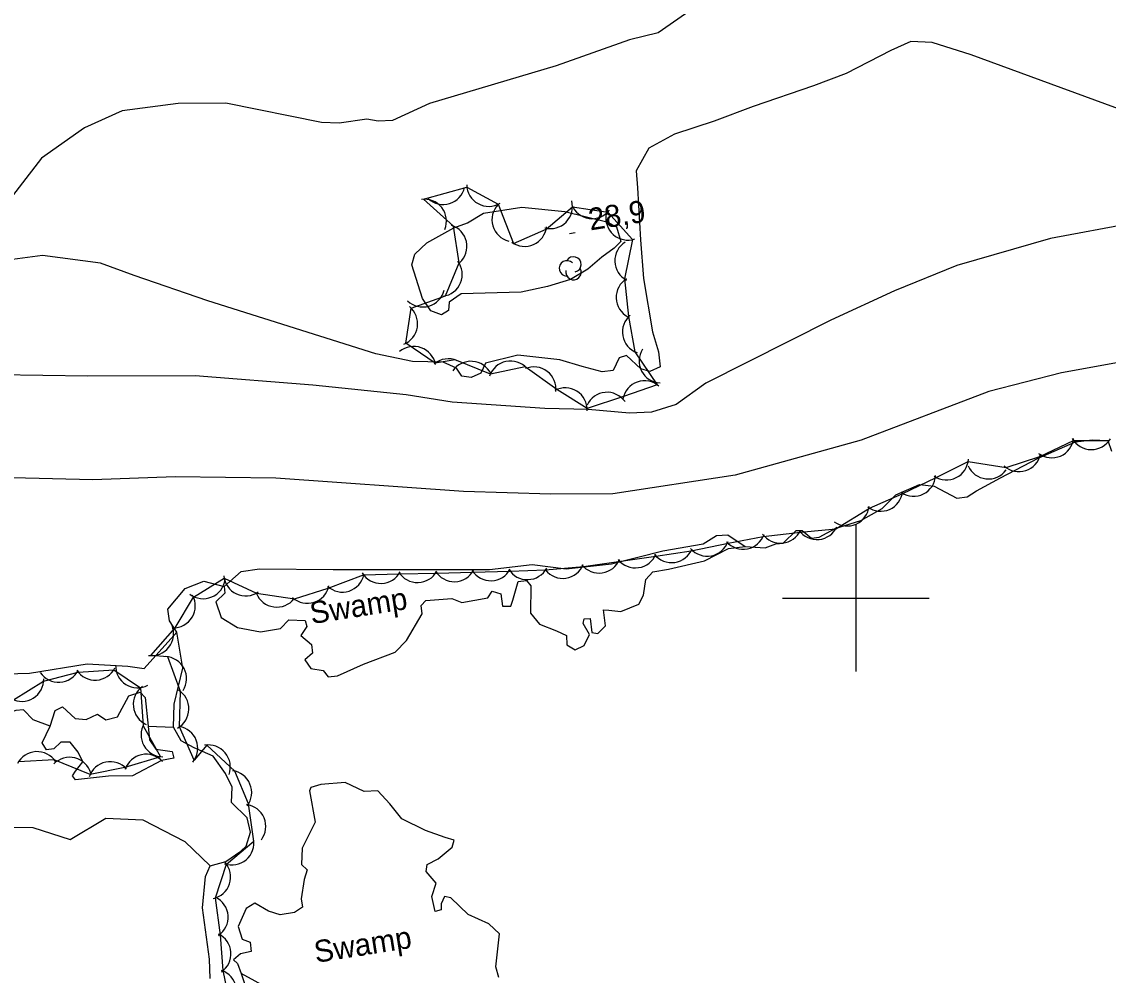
# Model space of a CAD drawing. Extents: x 646142 to 649934, y 5874075 to 5876351.
# Drawn here: x 648886.2 to 649034.4, y 5874948.6 to 5875078.6 of the extents above; entities that cross this region are included whole.
import ezdxf

# ---------------------------------------------------------------- set-up
doc = ezdxf.new("R2010")
doc.units = 0
for name, color, linetype in [('Niveau 2', 7, 'Continuous'), ('Niveau 3', 7, 'Continuous'), ('Niveau 4', 7, 'Continuous'), ('Niveau 44', 7, 'Continuous'), ('Niveau 61', 7, 'Continuous'), ('Niveau 7', 7, 'Continuous')]:
    doc.layers.add(name, color=color, linetype=linetype)

msp = doc.modelspace()

# ---------------------------------------------------------------- linework, layer by layer
at = {"layer": 'Niveau 2'}
for points in [[(648976.77, 5875079.71), (648973.04, 5875077.08), (648969.1, 5875076.16), (648959.13, 5875072.59), (648941.83, 5875067.47), (648936.79, 5875065.16), (648934.84, 5875065.05), (648933.3, 5875065.33), (648929.55, 5875064.78), (648927.11, 5875064.85), (648914.06, 5875067.51), (648907.59, 5875067.46), (648899.95, 5875066.46), (648894.79, 5875064.13), (648888.93, 5875059.99), (648882.82, 5875052.11)], [(649042.11, 5875064.4), (649015.7, 5875074.08), (649010.4, 5875075.79), (649007.5, 5875075.91), (649004.75, 5875074.67), (648998.66, 5875071.54), (648994.23, 5875069.87), (648986, 5875067.07), (648980.69, 5875065.07), (648975.24, 5875063.28), (648971.76, 5875061.37), (648970.05, 5875058.28), (648970.22, 5875055.98), (648970.22, 5875055.98), (648970.63, 5875048.85), (648971.04, 5875043.57), (648972.27, 5875036.3), (648973.06, 5875033.61), (648973.31, 5875031.55), (648971.89, 5875030.92), (648970.69, 5875031.25), (648968.72, 5875033.11), (648967.72, 5875032.76), (648966.89, 5875031.04), (648965.4, 5875030.87), (648962.65, 5875031.59), (648959.64, 5875032.52)], [(648945.16, 5875050.5), (648947.04, 5875051.18), (648949.21, 5875052.48), (648954.43, 5875053.31), (648960.29, 5875052.72), (648966.01, 5875051.3), (648967.36, 5875050.64), (648967.95, 5875048.63), (648967.02, 5875047.71), (648965.33, 5875046.48), (648963.44, 5875044.87), (648961.07, 5875043.44), (648957.94, 5875042.5), (648954.34, 5875041.74), (648946.15, 5875041.49), (648944.55, 5875040.38), (648944.46, 5875039.21), (648943.49, 5875038.63), (648942.04, 5875039.16), (648940.9, 5875040.88), (648939.42, 5875045.45), (648939.83, 5875046.89), (648941.49, 5875048.47), (648945.16, 5875050.5)], [(649037.74, 5875051.14), (649026.53, 5875049.03), (649013.76, 5875045.35), (649005.25, 5875041.93), (648996.58, 5875037.92), (648979.54, 5875029.33), (648975.48, 5875026.42), (648972.13, 5875025.34), (648969.13, 5875025.23), (648963.5, 5875025.73), (648957.56, 5875025.86), (648944.92, 5875026.72), (648938.65, 5875027.74), (648925.95, 5875029.05), (648909.88, 5875030.33), (648895.26, 5875030.27), (648882.92, 5875030.47), (648864.97, 5875028.05), (648854.41, 5875026.94)], [(648959.64, 5875032.52), (648953.89, 5875033.13), (648949.5, 5875032.04), (648948.86, 5875030.69), (648947.54, 5875030.08), (648946.24, 5875030.28), (648945.53, 5875031.35), (648943.69, 5875032.18), (648939.51, 5875032.28), (648934.51, 5875033.32), (648911.61, 5875040.53), (648901.57, 5875044.01), (648896.96, 5875045.68), (648889.06, 5875046.74), (648882.9, 5875045.91)], [(649110.19, 5875025.14), (649101.94, 5875025.23), (649090.81, 5875026.15), (649077.54, 5875028.44), (649059.83, 5875031.85), (649046.94, 5875032.8), (649036.79, 5875032.33), (649028.04, 5875030.73), (649018.13, 5875028.19), (649000.71, 5875021.53), (648983.52, 5875016.75), (648966.86, 5875014.24), (648958.38, 5875014.19), (648946.48, 5875014.55), (648920.9, 5875016.36), (648907.16, 5875016.52), (648895.92, 5875016.15), (648884.95, 5875016.39), (648872.24, 5875015.62), (648863.99, 5875014.55)]]:
    msp.add_lwpolyline(points, dxfattribs=at)
at = {"layer": 'Niveau 3'}
msp.add_line((648960.92, 5875049.73), (648961.71, 5875049.86), dxfattribs=at)
at = {"layer": 'Niveau 4'}
for points in [[(648960.59, 5874993.61), (648961.72, 5874992.93), (648962.92, 5874993.53), (648963.67, 5874995.02), (648962.79, 5874996.54), (648962.95, 5874997.15), (648963.75, 5874997.24), (648963.99, 5874995.29), (648964.82, 5874995.15), (648965.86, 5874996.2), (648965.59, 5874998.38), (648966.3, 5874998.35), (648967.94, 5874998.19), (648970.39, 5874999.17), (648971.05, 5875000.41), (648971.37, 5875002.55), (648972.29, 5875003.59), (648974.46, 5875003.95), (648979.33, 5875005.1), (648982.62, 5875006.76), (648984.91, 5875007.03), (648987.61, 5875006.87), (648989.06, 5875007.39), (648990.09, 5875007.51), (648991.86, 5875009.23), (648992.68, 5875009.21), (648993.96, 5875008.19), (648995, 5875008.31), (648997.18, 5875009.5), (649000.65, 5875010.6), (649003.59, 5875012.22), (649005.46, 5875014.07), (649008.66, 5875015.48), (649010.67, 5875015.25), (649013.78, 5875013.63), (649015.15, 5875013.79), (649016.45, 5875014.64), (649019.72, 5875016.41), (649024.86, 5875019.1), (649029.93, 5875021.32), (649032.23, 5875021.59), (649034.33, 5875021.48), (649034.86, 5875020.03)], [(648911.94, 5874948.1), (648911.85, 5874950.77), (648910.88, 5874957.77), (648911.3, 5874962.02), (648911.94, 5874963.49), (648914.08, 5874964.09), (648916.12, 5874965.49), (648916.86, 5874966.16), (648917.44, 5874968.09), (648916.97, 5874970.02), (648914.85, 5874972.11), (648914.95, 5874974.21), (648914.02, 5874976.09), (648912.33, 5874978.46), (648909.75, 5874979.56), (648908, 5874980.52), (648906.96, 5874982.38), (648907.04, 5874985.54), (648908.2, 5874990.45), (648907.37, 5874995.36), (648906.37, 5874996.88), (648906.17, 5874998.49), (648908.51, 5875001.32), (648911.07, 5875002.32), (648913.83, 5875001.59), (648913.95, 5875000.67), (648912.69, 5874999.48), (648913.42, 5874997.35), (648915.68, 5874995.98), (648918.78, 5874995.41), (648921.52, 5874995.84), (648922.66, 5874997.02), (648924.89, 5874996.93), (648925.1, 5874996.14), (648924.32, 5874994.88), (648925.75, 5874993.65), (648925.89, 5874992.5), (648924.84, 5874991.56), (648925.68, 5874990.38), (648927.35, 5874990.11), (648928.03, 5874989.25), (648929.3, 5874989.4), (648932.84, 5874990.97), (648937.18, 5874992.64), (648938.73, 5874994.22), (648940.85, 5874997.85), (648940.71, 5874999), (648941.33, 5874999.65), (648944.91, 5874999.95), (648946.25, 5874999.4), (648949.79, 5875000.05), (648950.38, 5875000.93), (648951.58, 5875000.6), (648951.79, 5874998.88), (648952.95, 5874998.9), (648953.2, 5874999.74), (648953.94, 5875002.28), (648955.09, 5875002.41), (648955.65, 5875001.66), (648955.63, 5874997.93), (648956.86, 5874996.44), (648959.18, 5874995.54), (648960.55, 5874994.89), (648960.59, 5874993.61)], [(648889.02, 5874980.28), (648890.14, 5874982.51), (648890.81, 5874984.68), (648891.81, 5874985.15), (648893.51, 5874983.6), (648895.05, 5874983.43), (648896.59, 5874984.19), (648897.73, 5874983.39), (648899.31, 5874983.81), (648900.83, 5874986.66), (648902.4, 5874987.19), (648903.07, 5874986.46), (648903.47, 5874982.54), (648903.65, 5874980.69), (648904.51, 5874979.4), (648906.76, 5874979.07), (648906.99, 5874978.17), (648905.28, 5874977.85), (648901.34, 5874975.76), (648898.08, 5874975.73), (648893.59, 5874975.21), (648893.18, 5874975.75), (648893.57, 5874976.38), (648894.58, 5874977.66), (648893.95, 5874978.99), (648892.85, 5874980.37), (648891.57, 5874980.34), (648890.64, 5874979.42), (648889.6, 5874979.3), (648889.02, 5874980.28)], [(648890.14, 5874982.51), (648887.82, 5874983.4), (648886.49, 5874984.77), (648885.45, 5874984.65), (648881.41, 5874983.36), (648879.4, 5874982.66)], [(648903.47, 5874982.54), (648906.96, 5874982.38)], [(648951.32, 5874948.25), (648950.9, 5874949.71), (648951.41, 5874954.2), (648949.96, 5874955.55), (648947.12, 5874956.85), (648944.75, 5874959.14), (648943.91, 5874959.28), (648943.45, 5874958.29), (648943.43, 5874957.47), (648942.64, 5874957.26), (648942.16, 5874959.31), (648942.76, 5874961.12), (648941.4, 5874962.72), (648941.52, 5874963.66), (648943.05, 5874964.42), (648944.96, 5874966.04), (648945.19, 5874967), (648943.98, 5874967.33), (648941.3, 5874968.3), (648938.08, 5874969.91), (648936.43, 5874971.93), (648934.82, 5874973.72), (648932.96, 5874973.63), (648930.37, 5874974.84), (648927.02, 5874974.57), (648925.67, 5874974.18), (648925.5, 5874973.69), (648926.24, 5874969.46), (648924.47, 5874965.88), (648924.39, 5874963.65), (648925.17, 5874962.93), (648924.75, 5874961.6), (648924.37, 5874958.99), (648924.51, 5874957.84), (648923.43, 5874957.13), (648921.49, 5874956.79), (648919.91, 5874957.3), (648918.04, 5874958.37), (648916.84, 5874957.65), (648915.74, 5874955.19), (648916.3, 5874953.5), (648917.4, 5874953.05), (648917.55, 5874951.78), (648916.07, 5874951.49), (648915.12, 5874950.68), (648915.65, 5874950.16), (648916.16, 5874948.82), (648918.17, 5874942.87)]]:
    msp.add_lwpolyline(points, dxfattribs=at)
at = {"layer": 'Niveau 44'}
for points in [[(648953.32, 5875048.37), (648957.76, 5875050.34), (648961.37, 5875053.35), (648966.18, 5875052.66), (648969.55, 5875048.9), (648968.45, 5875043.53), (648968.99, 5875038.39), (648969.85, 5875033.61), (648972.89, 5875029.1), (648968.31, 5875027.5), (648963.34, 5875025.87), (648959.23, 5875028.45), (648954.9, 5875031.56), (648950.15, 5875030.56), (648945.33, 5875032.49), (648942.64, 5875032.06), (648938.61, 5875034.75), (648939.33, 5875039.55), (648944.02, 5875041.23), (648945.88, 5875045.71), (648945.14, 5875050.72), (648941.05, 5875054.41), (648946.94, 5875056.07), (648951.19, 5875053.71), (648953.32, 5875048.37)], [(648982.59, 5875007.47), (648987.35, 5875008.39), (648992.43, 5875008.99), (648997.27, 5875009.46), (649001.87, 5875012.26), (649006.31, 5875014.22), (649010.96, 5875016.46), (649015.3, 5875018.63), (649020.47, 5875017.82), (649025.08, 5875019.32), (649029.67, 5875021.51), (649034.52, 5875021.48)], [(648914.75, 5874944.18), (648913.72, 5874949.19), (648913.35, 5874954.03), (648912.65, 5874959.1), (648914.16, 5874963.71), (648917.89, 5874966.83), (648917.17, 5874971.92), (648915.29, 5874976.4), (648911.49, 5874979.96), (648909.76, 5874977.9), (648907.74, 5874982.42), (648907.87, 5874987.28), (648906.16, 5874991.99), (648903.84, 5874992.15), (648907.16, 5874995.95), (648909.68, 5875000.11), (648913.84, 5875002.72), (648918.24, 5875000.68), (648923.43, 5874999.88), (648928.05, 5875001.35), (648932.84, 5875003.17), (648937.69, 5875003.29), (648942.83, 5875003.42), (648947.69, 5875003.54), (648952.83, 5875003.69), (648957.68, 5875003.84), (648962.83, 5875004.31), (648967.63, 5875005.01), (648972.73, 5875005.74), (648977.53, 5875006.44), (648982.59, 5875007.47)], [(648885.1, 5874986.13), (648889.23, 5874988.68), (648893.94, 5874989.91), (648898.79, 5874990.2), (648902.45, 5874987.74), (648902.78, 5874982.6), (648905.16, 5874978.37), (648900.32, 5874976.91), (648895.57, 5874975.93), (648890.66, 5874977.95), (648885.81, 5874977.69)]]:
    msp.add_lwpolyline(points, dxfattribs=at)
for centre, radius, start, end in [((648943.7, 5875056.69), 3, 227.1803, 347.1583), ((648949.92, 5875056.43), 3, 181.0112, 300.9891), ((648941.16, 5875051.41), 3, 338.1284, 98.1063), ((648953.37, 5875051.61), 3, 136.0426, 256.0206), ((648958.35, 5875053.4), 3, 254.9203, 14.8982), ((648964.03, 5875054.75), 3, 201.8741, 321.8521), ((648968.9, 5875051.83), 3, 168.5483, 288.5262), ((648943.95, 5875047.96), 3, 312.6678, 72.6458), ((648954.82, 5875050.97), 3, 233.984, 353.962), ((648970.13, 5875046.02), 3, 122.035, 242.013), ((648961.48, 5875045.51), 1.05, 282.2692, 149.7263), ((648943.32, 5875044.15), 3, 277.4172, 37.3952), ((648960.58, 5875044.98), 1.05, 44.1154, 269.804), ((648961.48, 5875044.46), 1.05, 166.9369, 29.6212), ((648970.3, 5875041.02), 3, 122.035, 242.013), ((648940.93, 5875042.71), 3, 226.1447, 346.1226), ((648937.23, 5875037.41), 3, 291.4218, 51.3997), ((648971.16, 5875036.31), 3, 130.2714, 250.2494), ((648939.71, 5875031.33), 3, 10.2423, 130.2202), ((648973.43, 5875032.35), 3, 147.5763, 267.5542), ((648944.41, 5875029.64), 3, 66.0555, 130.2202), ((648947.51, 5875029.3), 3, 25.9453, 145.9233), ((648952.89, 5875029.34), 3, 41.9778, 161.9557), ((648956.09, 5875028.53), 3, 352.8425, 112.8204), ((648960.35, 5875025.67), 3, 357.847, 117.8249), ((648971.18, 5875026.64), 3, 49.2985, 169.2764), ((648966.06, 5875025.07), 3, 35.1091, 155.0871), ((649026.71, 5875022.14), 3, 233.1189, 353.0968), ((649032.11, 5875023.26), 3, 209.6179, 329.5959), ((649022.23, 5875020.25), 3, 227.9662, 347.9441), ((649012.34, 5875019.12), 3, 236.5976, 356.5756), ((649018.05, 5875019.25), 3, 203.8228, 323.8007), ((649007.87, 5875016.89), 3, 236.5976, 356.5756), ((649003.38, 5875014.85), 3, 233.7472, 353.7252), ((648998.81, 5875012.84), 3, 233.7472, 353.7252), ((648989.7, 5875010.49), 3, 215.6221, 335.6001), ((648994.68, 5875010.98), 3, 215.6221, 335.6001), ((648979.72, 5875008.72), 3, 220.912, 340.8899), ((648984.63, 5875009.66), 3, 220.912, 340.8899), ((648974.87, 5875007.84), 3, 218.2455, 338.2234), ((648964.98, 5875006.41), 3, 218.2455, 338.2234), ((648969.93, 5875007.12), 3, 218.2455, 338.2234), ((648929.97, 5875003.82), 3, 227.7317, 347.7097), ((648935.22, 5875005), 3, 211.4322, 331.4101), ((648940.22, 5875005.12), 3, 211.4322, 331.4101), ((648945.22, 5875005.24), 3, 211.4322, 331.4101), ((648950.21, 5875005.37), 3, 211.7636, 331.7415), ((648955.2, 5875005.52), 3, 211.7636, 331.7415), ((648960.03, 5875005.69), 3, 218.2455, 338.2234), ((648910.99, 5875002.92), 3, 232.6056, 352.5835), ((648916.78, 5875003.3), 3, 185.0926, 305.0705), ((648906.91, 5874998.94), 3, 268.7936, 28.7715), ((648921.02, 5875001.77), 3, 202.1694, 322.1473), ((648925.2, 5875002.29), 3, 227.7317, 347.7097), ((648903.95, 5874995.15), 3, 261.803, 21.7809), ((648905.72, 5874989.02), 3, 327.4496, 87.4275), ((648891.27, 5874991.52), 3, 213.451, 333.4289), ((648896.26, 5874991.81), 3, 213.451, 333.4289), ((648902.04, 5874990.76), 3, 177.852, 297.8299), ((648886.24, 5874988.91), 3, 241.7133, 1.6912), ((648904.45, 5874985.51), 3, 125.971, 245.9489), ((648906.04, 5874984.9), 3, 298.4711, 58.4491), ((648905.51, 5874981.35), 3, 149.3635, 269.3415), ((648907.24, 5874979.53), 3, 320.9525, 80.9304), ((648911.69, 5874976.97), 3, 339.8588, 99.8367), ((648888.33, 5874976.06), 3, 33.0612, 153.0391), ((648892.77, 5874975.29), 3, 15.8901, 135.868), ((648903.2, 5874975.7), 3, 41.6871, 161.665), ((648898.3, 5874974.69), 3, 41.6871, 161.665), ((648914.6, 5874973.48), 3, 322.6926, 82.6705), ((648916.53, 5874968.86), 3, 322.6926, 82.6705), ((648914.9, 5874966.6), 3, 250.4507, 10.4286), ((648911.73, 5874961.96), 3, 281.7953, 41.7733), ((648911.39, 5874956.47), 3, 304.3726, 64.3506), ((648911.77, 5874951.48), 3, 304.3726, 64.3506), ((648912.53, 5874946.37), 3, 311.124, 71.1019)]:
    msp.add_arc(centre, radius, start, end, dxfattribs=at)
at = {"layer": 'Niveau 61'}
for points in [[(649000, 5875010), (649000, 5875000), (649000, 5874990)], [(648990, 5875000), (649000, 5875000), (649010, 5875000)]]:
    msp.add_lwpolyline(points, dxfattribs=at)
at = {"layer": 'Niveau 7'}
for points in [[(648913.83, 5875001.59), (648916.15, 5875003.61), (648918.67, 5875004.01), (648928.7, 5875003.89), (648938.6, 5875003.88), (648950.01, 5875003.92), (648955.87, 5875004.6), (648960.49, 5875003.97), (648966.69, 5875004.68), (648973.69, 5875006.43), (648979.16, 5875007.41), (648981, 5875008.55), (648982.51, 5875008.61), (648984.91, 5875007.03)], [(648913.83, 5875001.59), (648916.15, 5875003.61), (648918.67, 5875004.01), (648928.7, 5875003.89), (648938.6, 5875003.88), (648950.01, 5875003.92), (648955.87, 5875004.6), (648960.49, 5875003.97), (648966.69, 5875004.68), (648973.69, 5875006.43), (648979.16, 5875007.41), (648981, 5875008.55), (648982.51, 5875008.61), (648984.91, 5875007.03)], [(648913.83, 5875001.59), (648916.15, 5875003.61), (648918.67, 5875004.01), (648928.7, 5875003.89), (648938.6, 5875003.88), (648950.01, 5875003.92), (648955.87, 5875004.6), (648960.49, 5875003.97), (648966.69, 5875004.68), (648973.69, 5875006.43), (648979.16, 5875007.41), (648981, 5875008.55), (648982.51, 5875008.61), (648984.91, 5875007.03)], [(648870.24, 5874991.86), (648874.65, 5874989.11), (648879.38, 5874989.54), (648887.28, 5874989.75), (648895.17, 5874991.02), (648900.69, 5874990.72), (648902.94, 5874990.4), (648907.37, 5874995.36)], [(648880.38, 5874968.79), (648887.74, 5874968.71), (648892.83, 5874967.08), (648897.73, 5874969.98), (648902.77, 5874969.75), (648908.49, 5874966.8), (648911.94, 5874963.49)], [(648969.27, 5874931.91), (648962.54, 5874935.44), (648956.64, 5874938.02), (648949.69, 5874941.53), (648945.65, 5874942.11), (648942.22, 5874940.66), (648939.98, 5874941.8), (648934.66, 5874943.39), (648929.97, 5874943.66), (648924.27, 5874944.52), (648921.41, 5874945.93), (648916.16, 5874948.82)]]:
    msp.add_lwpolyline(points, dxfattribs=at)

# ---------------------------------------------------------------- texts
at = {"layer": 'Niveau 3'}
msp.add_text('28,9 ', height=3, rotation=8.9405, dxfattribs=at).set_placement((648963.77, 5875050.14))
at = {"layer": 'Niveau 7'}
for p in [(648925.78, 5874996.45), (648926.36, 5874950.24)]:
    msp.add_text('Swamp', height=3, rotation=8.9405, dxfattribs=at).set_placement(p)

doc.saveas('drawing.dxf')
